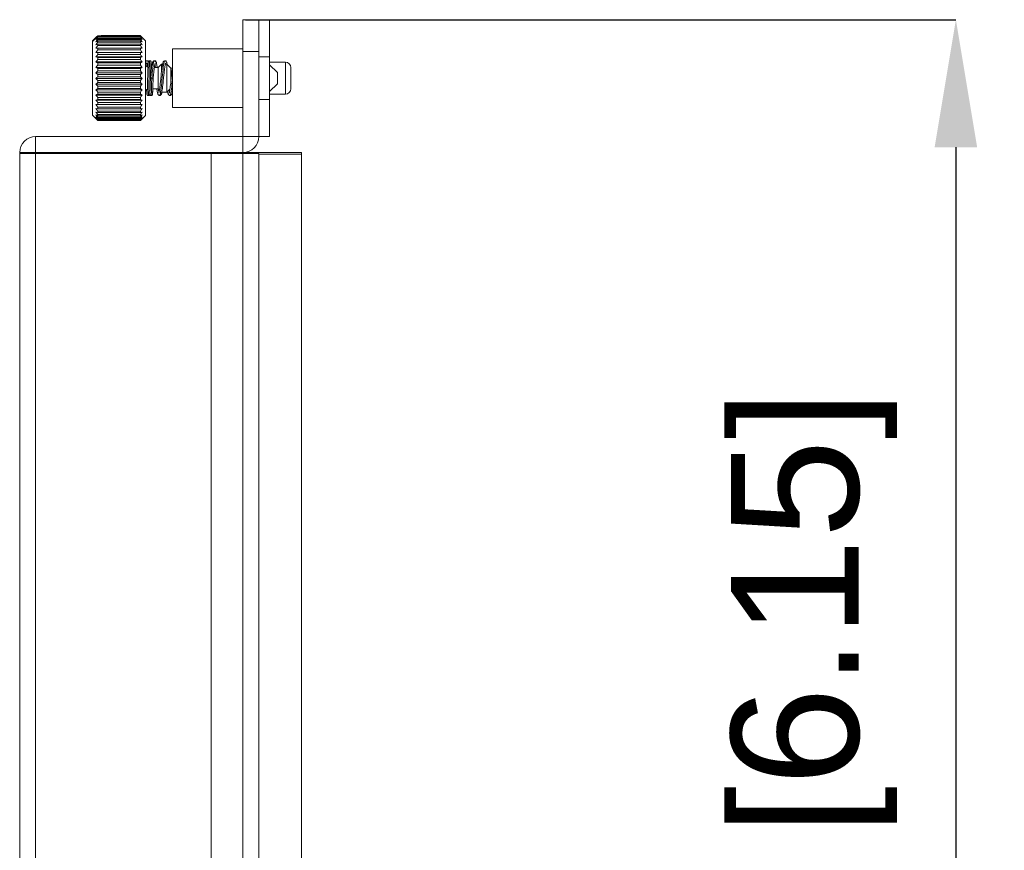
# Model space of a CAD drawing. Header units: millimetres. Extents: x 3925 to 5043, y -86 to 778.
# Tile 281 of 439: x 4652 to 4675, y 423 to 442. Entities that reach past the tile are written whole.
import ezdxf

# ---------------------------------------------------------------- set-up
doc = ezdxf.new("R2010")
doc.units = ezdxf.units.MM
doc.header["$LTSCALE"] = 46.255
doc.header["$PDMODE"] = 3
doc.header["$PDSIZE"] = 1
doc.layers.get('0').update_dxf_attribs({"linetype": 'CONTINUOUS'})
doc.layers.get('Defpoints').update_dxf_attribs({"linetype": 'CONTINUOUS'})
for name, color, linetype in [('H30K-FOG-FILDXF_CONTINUOUS_LINE', 7, 'CONTINUOUS'), ('H30K-SPONGE-DXF_CONTINUOUS_LINE', 7, 'CONTINUOUS'), ('PIN-D3_L3-T1DXF_CONTINUOUS_LINE', 7, 'CONTINUOUS'), ('SW3DPS-52-39DXF_CONTINUOUS_LINE', 7, 'CONTINUOUS')]:
    doc.layers.add(name, color=color, linetype=linetype)
doc.styles.add('SLDTEXTSTYLE0', font='arialbd.ttf', dxfattribs={"height": 5.5})
doc.styles.add('SLDTEXTSTYLE2', font='arial.ttf')
doc.dimstyles.new('SLDDIMSTYLE1', dxfattribs={"dimtxt": 5.650301, "dimasz": 4.572, "dimexe": 0, "dimexo": 0.0625, "dimgap": 1.412575, "dimtad": 0, "dimtih": 1, "dimtoh": 1, "dimlfac": 3.5, "dimrnd": 1e-09, "dimzin": 4, "dimdsep": 46, "dimtxsty": 'SLDTEXTSTYLE0', "dimsah": 1, "dimcen": 0.09, "dimadec": 0, "dimazin": 1, "dimtol": 1, "dimtp": 0.8, "dimtm": 0.8, "dimtfac": 1, "dimtdec": 1, "dimtofl": 0, "dimtmove": 0, "dimatfit": 3, "dimfxl": 1, "dimfrac": 2, "dimtolj": 1, "dimarcsym": 0})

# ---------------------------------------------------------------- blocks, each defined once
blk = doc.blocks.new('*D47')
at = {"color": 0, "linetype": 'Continuous', "lineweight": -2}
for p, q in [((4657.443, 442.381), (4674.145, 442.381)), ((4674.145, 439.381), (4674.145, 406.306)), ((4657.443, 403.306), (4674.145, 403.306))]:
    blk.add_line(p, q, dxfattribs=at)
at = {"color": 0, "linetype": 'Continuous'}
for points in [[(4673.645, 439.381), (4674.645, 439.381), (4674.145, 442.381)], [(4673.645, 406.306), (4674.645, 406.306), (4674.145, 403.306)]]:
    blk.add_solid(points, dxfattribs=at)
at = {"layer": 'Defpoints', "color": 0, "linetype": 'Continuous'}
for p in [(4657.38, 442.381), (4657.38, 403.306), (4674.145, 403.306)]:
    blk.add_point(p, dxfattribs=at)
at = {"color": 0, "linetype": 'Continuous', "lineweight": 0, "insert": (4670.81, 421.443), "char_height": 3, "attachment_point": 5, "rotation": 90, "style": 'SLDTEXTSTYLE2'}
blk.add_mtext('\\A1;156.30 [6.15]', dxfattribs=at)

msp = doc.modelspace()

# ---------------------------------------------------------------- linework, layer by layer
at = {"layer": 'H30K-FOG-FILDXF_CONTINUOUS_LINE', "color": 7, "linetype": 'Continuous', "lineweight": 0}
for p, q in [((4657.3801, 439.2561), (4657.3801, 442.3811)), ((4657.3801, 442.3811), (4657.7551, 442.3811)), ((4657.7551, 442.3811), (4657.7551, 439.6311)), ((4657.3801, 441.6311), (4657.7551, 441.6311)), ((4652.5051, 439.6311), (4652.5051, 439.2561)), ((4652.5051, 439.6311), (4657.7551, 439.6311)), ((4652.1301, 406.4311), (4652.1301, 439.2561)), ((4652.1301, 439.2561), (4652.5051, 439.2561)), ((4656.6301, 439.2311), (4652.1301, 439.2311)), ((4652.5051, 439.2311), (4652.5051, 439.2561)), ((4652.5051, 439.2561), (4657.3801, 439.2561)), ((4652.5051, 439.2311), (4652.5051, 406.4561)), ((4656.6301, 439.2311), (4656.6301, 406.4561)), ((4657.7547, 439.2311), (4656.6301, 439.2311)), ((4657.3801, 439.2311), (4657.3801, 406.4561)), ((4657.7551, 439.2311), (4657.7551, 406.4561))]:
    msp.add_line(p, q, dxfattribs=at)
for centre, start, end in [((4652.5051, 439.2561), 90, 180), ((4657.3801, 439.6311), 270, 0)]:
    msp.add_arc(centre, 0.375, start, end, dxfattribs=at)
at = {"layer": 'H30K-SPONGE-DXF_CONTINUOUS_LINE', "color": 7, "linetype": 'Continuous', "lineweight": 0}
for p, q in [((4658.0051, 442.3811), (4657.7551, 442.3811)), ((4658.0051, 442.3811), (4658.0051, 439.6311)), ((4657.7551, 440.5061), (4657.7551, 441.7765)), ((4657.7551, 440.5061), (4657.7551, 441.709)), ((4658.0051, 441.5061), (4657.7551, 441.5061)), ((4658.0051, 440.5061), (4657.7551, 440.5061)), ((4658.0051, 439.6311), (4657.7551, 439.6311)), ((4657.3801, 439.2561), (4658.7551, 439.2561)), ((4657.7547, 439.2186), (4658.7551, 439.2186)), ((4658.7551, 439.2561), (4658.7551, 439.2186)), ((4658.7551, 406.4686), (4658.7551, 439.2186))]:
    msp.add_line(p, q, dxfattribs=at)
at = {"layer": 'PIN-D3_L3-T1DXF_CONTINUOUS_LINE', "color": 7, "linetype": 'Continuous', "lineweight": 0}
for p, q in [((4658.3801, 441.3811), (4658.0051, 441.3811)), ((4658.3801, 440.6311), (4658.3801, 441.3811)), ((4658.5051, 440.7561), (4658.5051, 441.2561)), ((4658.3801, 440.6311), (4658.0051, 440.6311))]:
    msp.add_line(p, q, dxfattribs=at)
for centre, start, end in [((4658.3801, 441.2561), 0, 90), ((4658.3801, 440.7561), 270, 0)]:
    msp.add_arc(centre, 0.125, start, end, dxfattribs=at)
at = {"layer": 'SW3DPS-52-39DXF_CONTINUOUS_LINE', "color": 7, "linetype": 'Continuous', "lineweight": 0}
for p, q in [((4653.8421, 441.8705), (4653.9671, 441.9967)), ((4653.9671, 442.0049), (4653.9478, 441.9864)), ((4654.0484, 442.0049), (4653.9671, 442.0049)), ((4654.0484, 441.9967), (4653.9671, 441.9967)), ((4654.0484, 441.9967), (4654.0484, 442.0061)), ((4654.9671, 442.0061), (4654.0484, 442.0061)), ((4654.9671, 442.0022), (4654.0484, 442.0022)), ((4654.969, 442.0042), (4654.9671, 442.0061)), ((4654.9761, 441.9971), (4654.9671, 442.0061)), ((4654.9671, 442.0022), (4654.9671, 441.9961)), ((4653.9478, 441.9864), (4653.8421, 441.8802)), ((4653.9478, 441.9799), (4653.8421, 441.8731)), ((4653.8421, 441.8731), (4653.8421, 441.8802)), ((4653.8421, 440.1392), (4653.8421, 441.8731)), ((4653.9229, 441.7931), (4653.9671, 441.8041)), ((4653.9667, 441.9963), (4653.9478, 441.9799)), ((4653.9553, 441.9864), (4653.9478, 441.9864)), ((4653.9504, 441.9799), (4653.9478, 441.9799)), ((4654.9671, 441.9961), (4653.9671, 441.9961)), ((4653.9671, 441.9803), (4653.9671, 441.9669)), ((4654.9671, 441.9803), (4653.9671, 441.9803)), ((4654.9671, 441.9669), (4653.9671, 441.9669)), ((4653.9671, 441.9393), (4653.9671, 441.919)), ((4654.9671, 441.9393), (4653.9671, 441.9393)), ((4654.9671, 441.919), (4653.9671, 441.919)), ((4653.9671, 441.8802), (4653.9671, 441.8532)), ((4654.9671, 441.8802), (4653.9671, 441.8802)), ((4654.9671, 441.8532), (4653.9671, 441.8532)), ((4653.9671, 441.8041), (4653.9671, 441.771)), ((4654.9671, 441.8041), (4653.9671, 441.8041)), ((4654.9671, 441.771), (4653.9671, 441.771)), ((4654.9671, 441.9803), (4654.9671, 441.9669)), ((4654.9671, 441.9393), (4654.9671, 441.919)), ((4654.9671, 441.8802), (4654.9671, 441.8532)), ((4654.9671, 441.8041), (4654.9671, 441.771)), ((4654.9671, 441.8041), (4655.0113, 441.7931)), ((4655.0921, 441.8811), (4655.0117, 441.9614)), ((4655.0921, 441.8811), (4655.0921, 440.1311)), ((4653.9229, 441.7099), (4653.9671, 441.7125)), ((4653.9229, 441.6131), (4655.0113, 441.6131)), ((4653.9229, 441.6131), (4653.9671, 441.6071)), ((4653.9671, 441.7125), (4653.9671, 441.674)), ((4654.9671, 441.7125), (4653.9671, 441.7125)), ((4654.9671, 441.674), (4653.9671, 441.674)), ((4653.9671, 441.6071), (4653.9671, 441.5639)), ((4654.9671, 441.6071), (4653.9671, 441.6071)), ((4654.9671, 441.5639), (4653.9671, 441.5639)), ((4654.9671, 441.7125), (4654.9671, 441.674)), ((4654.9671, 441.7125), (4655.0113, 441.7099)), ((4654.9671, 441.6071), (4655.0113, 441.6131)), ((4654.9671, 441.6071), (4654.9671, 441.5639)), ((4655.7231, 440.3186), (4655.7231, 441.6936)), ((4657.3801, 441.6936), (4655.7231, 441.6936)), ((4653.9229, 441.5044), (4653.9671, 441.49)), ((4653.9229, 441.5044), (4655.0113, 441.5044)), ((4653.9229, 441.386), (4655.0113, 441.386)), ((4653.9671, 441.49), (4653.9671, 441.4429)), ((4654.9671, 441.49), (4653.9671, 441.49)), ((4654.9671, 441.4429), (4653.9671, 441.4429)), ((4653.9671, 441.3635), (4653.9671, 441.3135)), ((4654.9671, 441.3635), (4653.9671, 441.3635)), ((4654.9671, 441.3135), (4653.9671, 441.3135)), ((4654.9671, 441.49), (4655.0113, 441.5044)), ((4654.9671, 441.49), (4654.9671, 441.4429)), ((4654.9671, 441.3635), (4654.9671, 441.3135)), ((4655.0924, 441.3796), (4655.0949, 441.3709)), ((4655.0924, 441.3795), (4655.0924, 441.3777)), ((4655.0924, 441.3777), (4655.0949, 441.3692)), ((4655.0966, 441.3477), (4655.0973, 441.3364)), ((4655.0966, 441.3475), (4655.0973, 441.3362)), ((4655.0973, 441.3364), (4655.098, 441.323)), ((4655.0973, 441.3362), (4655.098, 441.3227)), ((4655.1328, 441.4144), (4655.1238, 441.4157)), ((4655.1238, 441.3522), (4655.1333, 441.3536)), ((4655.1409, 441.4107), (4655.1328, 441.4144)), ((4655.1885, 441.4156), (4655.1885, 441.4157)), ((4655.2115, 441.275), (4655.2127, 441.3058)), ((4655.2127, 441.3058), (4655.2135, 441.3228)), ((4655.2135, 441.3228), (4655.2143, 441.337)), ((4655.2252, 441.3242), (4655.2243, 441.3407)), ((4655.2254, 441.3364), (4655.2247, 441.3497)), ((4655.2261, 441.3049), (4655.2252, 441.3242)), ((4655.2262, 441.3208), (4655.2254, 441.3364)), ((4655.2274, 441.2705), (4655.2261, 441.3049)), ((4655.2271, 441.3025), (4655.2262, 441.3208)), ((4655.2284, 441.2696), (4655.2271, 441.3025)), ((4655.3003, 441.4157), (4655.2985, 441.4154)), ((4655.2994, 441.4153), (4655.3003, 441.4157)), ((4655.3869, 441.2561), (4655.4671, 441.3363)), ((4655.4671, 441.1789), (4655.4671, 441.3363)), ((4655.4671, 441.3363), (4655.4895, 441.3363)), ((4655.5129, 441.3097), (4655.5191, 441.3494)), ((4655.545, 441.4157), (4655.5431, 441.4154)), ((4655.5437, 441.4154), (4655.5438, 441.4155)), ((4655.5438, 441.4155), (4655.545, 441.4157)), ((4655.5541, 441.3363), (4655.5937, 441.3363)), ((4655.5935, 441.3363), (4655.5929, 441.3394)), ((4655.5937, 441.3363), (4655.5937, 440.6759)), ((4655.6858, 441.2443), (4655.5937, 441.3363)), ((4658.1909, 441.1363), (4658.0051, 441.3221)), ((4653.9229, 441.2603), (4655.0113, 441.2603)), ((4653.9229, 441.1296), (4655.0113, 441.1296)), ((4653.9671, 441.2301), (4653.9671, 441.1781)), ((4654.9671, 441.2301), (4653.9671, 441.2301)), ((4654.9671, 441.1781), (4653.9671, 441.1781)), ((4653.9671, 441.0923), (4653.9671, 441.0393)), ((4654.9671, 441.0923), (4653.9671, 441.0923)), ((4654.9671, 441.2301), (4654.9671, 441.1781)), ((4654.9671, 441.0923), (4654.9671, 441.0393)), ((4655.1457, 441.2096), (4655.1348, 440.8233)), ((4655.1477, 441.2681), (4655.1457, 441.2096)), ((4655.1979, 440.8108), (4655.2062, 441.1069)), ((4655.2062, 441.1069), (4655.2082, 441.1778)), ((4655.2082, 441.1778), (4655.2101, 441.2378)), ((4655.2101, 441.2378), (4655.2115, 441.275)), ((4655.2108, 441.2561), (4655.232, 441.2561)), ((4655.228, 441.2561), (4655.2274, 441.2705)), ((4655.2289, 441.2561), (4655.2284, 441.2696)), ((4655.2957, 441.2561), (4655.3869, 441.2561)), ((4655.2968, 441.2639), (4655.2979, 441.2561)), ((4655.3869, 440.7561), (4655.3869, 441.2561)), ((4655.6858, 440.9341), (4655.6858, 441.2443)), ((4655.6858, 441.2443), (4655.7197, 441.2443)), ((4655.7231, 441.269), (4655.7197, 441.2443)), ((4658.1909, 441.1363), (4658.1909, 440.876)), ((4653.9229, 440.9965), (4655.0113, 440.9965)), ((4653.9229, 440.8635), (4655.0113, 440.8635)), ((4654.9671, 441.0393), (4653.9671, 441.0393)), ((4653.9671, 440.9528), (4653.9671, 440.8999)), ((4654.9671, 440.9528), (4653.9671, 440.9528)), ((4654.9671, 440.8999), (4653.9671, 440.8999)), ((4654.9671, 440.9528), (4654.9671, 440.8999)), ((4655.2, 440.8742), (4655.1981, 440.8109)), ((4655.2035, 441.0023), (4655.2, 440.8742)), ((4655.2535, 441.002), (4655.2353, 441.002)), ((4655.2614, 440.8043), (4655.267, 441.0023)), ((4658.1909, 440.876), (4658.0051, 440.6901)), ((4653.9229, 440.7334), (4655.0113, 440.7334)), ((4653.9229, 440.6086), (4655.0113, 440.6086)), ((4653.9671, 440.8143), (4653.9671, 440.7625)), ((4654.9671, 440.8143), (4653.9671, 440.8143)), ((4654.9671, 440.7625), (4653.9671, 440.7625)), ((4653.9671, 440.6796), (4653.9671, 440.6299)), ((4654.9671, 440.6796), (4653.9671, 440.6796)), ((4654.9671, 440.6299), (4653.9671, 440.6299)), ((4654.9671, 440.8143), (4654.9671, 440.7625)), ((4654.9671, 440.6796), (4654.9671, 440.6299)), ((4655.1176, 440.7012), (4655.1185, 440.6832)), ((4655.1176, 440.701), (4655.1185, 440.6829)), ((4655.1185, 440.6832), (4655.1193, 440.6678)), ((4655.1185, 440.6829), (4655.1193, 440.6676)), ((4655.1297, 440.6877), (4655.1291, 440.6752)), ((4655.1304, 440.7019), (4655.1297, 440.6877)), ((4655.1333, 440.7763), (4655.1318, 440.7357)), ((4655.1348, 440.8233), (4655.1333, 440.7763)), ((4655.165, 440.7562), (4655.1668, 440.817)), ((4655.1905, 440.6429), (4655.191, 440.6498)), ((4655.1914, 440.6542), (4655.191, 440.6498)), ((4655.1911, 440.6506), (4655.191, 440.6498)), ((4655.1916, 440.6573), (4655.1923, 440.6674)), ((4655.1929, 440.6782), (4655.1923, 440.6674)), ((4655.1936, 440.6906), (4655.1929, 440.6782)), ((4655.1931, 440.684), (4655.1939, 440.7009)), ((4655.1942, 440.7047), (4655.1936, 440.6906)), ((4655.1939, 440.7009), (4655.1948, 440.7205)), ((4655.1952, 440.7288), (4655.1942, 440.7047)), ((4655.1948, 440.7205), (4655.1961, 440.755)), ((4655.1967, 440.7667), (4655.1952, 440.7288)), ((4655.1961, 440.755), (4655.1979, 440.8108)), ((4655.1981, 440.8109), (4655.1967, 440.7667)), ((4655.258, 440.709), (4655.2594, 440.7447)), ((4655.2583, 440.6966), (4655.2595, 440.7254)), ((4655.2594, 440.7447), (4655.2614, 440.8043)), ((4655.2595, 440.7254), (4655.2607, 440.7561)), ((4655.2598, 440.7561), (4655.3869, 440.7561)), ((4655.3869, 440.7561), (4655.416, 440.727)), ((4655.4389, 440.6478), (4655.445, 440.6834)), ((4655.4679, 440.6606), (4655.4721, 440.6804)), ((4655.4705, 440.6567), (4655.4745, 440.6753)), ((4655.4711, 440.6759), (4655.5937, 440.6759)), ((4655.6635, 440.7457), (4655.5937, 440.6759)), ((4653.9671, 440.5046), (4653.9229, 440.4915)), ((4653.9229, 440.4915), (4655.0113, 440.4915)), ((4653.9671, 440.3891), (4653.9229, 440.3844)), ((4653.9229, 440.3844), (4655.0113, 440.3844)), ((4653.9671, 440.5512), (4653.9671, 440.5046)), ((4654.9671, 440.5512), (4653.9671, 440.5512)), ((4654.9671, 440.5046), (4653.9671, 440.5046)), ((4653.9671, 440.4317), (4653.9671, 440.3891)), ((4654.9671, 440.4317), (4653.9671, 440.4317)), ((4654.9671, 440.3891), (4653.9671, 440.3891)), ((4654.9671, 440.5512), (4654.9671, 440.5046)), ((4655.0113, 440.4915), (4654.9671, 440.5046)), ((4654.9671, 440.4317), (4654.9671, 440.3891)), ((4655.0113, 440.3844), (4654.9671, 440.3891)), ((4655.1558, 440.5967), (4655.1567, 440.5965)), ((4655.1567, 440.5965), (4655.1568, 440.5967)), ((4655.2199, 440.5966), (4655.2204, 440.5965)), ((4655.2204, 440.5965), (4655.2204, 440.5967)), ((4655.4208, 440.5968), (4655.4227, 440.5966)), ((4655.4227, 440.5966), (4655.4242, 440.5973)), ((4655.6655, 440.5968), (4655.6673, 440.5965)), ((4655.6673, 440.5965), (4655.6681, 440.5972)), ((4653.9671, 440.2856), (4653.9229, 440.2894)), ((4653.9671, 440.1961), (4653.9229, 440.2084)), ((4653.9671, 440.3234), (4653.9671, 440.2856)), ((4654.9671, 440.3234), (4653.9671, 440.3234)), ((4654.9671, 440.2856), (4653.9671, 440.2856)), ((4653.9671, 440.2283), (4653.9671, 440.1961)), ((4654.9671, 440.2283), (4653.9671, 440.2283)), ((4654.9671, 440.1961), (4653.9671, 440.1961)), ((4653.9671, 440.1484), (4653.9671, 440.1224)), ((4654.9671, 440.1484), (4653.9671, 440.1484)), ((4654.9671, 440.3234), (4654.9671, 440.2856)), ((4655.0113, 440.2894), (4654.9671, 440.2856)), ((4654.9671, 440.2283), (4654.9671, 440.1961)), ((4655.0113, 440.2084), (4654.9671, 440.1961)), ((4654.9671, 440.1484), (4654.9671, 440.1224)), ((4657.3801, 440.3186), (4655.7231, 440.3186)), ((4653.8421, 440.1321), (4653.8421, 440.1417)), ((4653.9671, 440.013), (4653.8421, 440.1392)), ((4653.9565, 440.0171), (4653.8421, 440.1321)), ((4653.9229, 440.053), (4653.9445, 440.0301)), ((4653.9445, 440.0333), (4653.9229, 440.053)), ((4653.9659, 440.0142), (4653.9445, 440.0333)), ((4653.9445, 440.0301), (4653.9671, 440.0066)), ((4654.9671, 440.1224), (4653.9671, 440.1224)), ((4653.9671, 440.0852), (4653.9671, 440.0658)), ((4654.9671, 440.0852), (4653.9671, 440.0852)), ((4654.9671, 440.0658), (4653.9671, 440.0658)), ((4653.9671, 440.0399), (4653.9671, 440.0276)), ((4654.9671, 440.0399), (4653.9671, 440.0399)), ((4654.9671, 440.0276), (4653.9671, 440.0276)), ((4654.9671, 440.0135), (4653.9671, 440.0135)), ((4654.0484, 440.013), (4653.9671, 440.013)), ((4654.0484, 440.0066), (4653.9671, 440.0066)), ((4654.0484, 440.0063), (4654.0484, 440.013)), ((4654.9671, 440.0084), (4654.0484, 440.0084)), ((4654.9671, 440.0063), (4654.0484, 440.0063)), ((4654.9671, 440.0852), (4654.9671, 440.0658)), ((4654.9671, 440.0399), (4654.9671, 440.0276)), ((4654.9896, 440.0298), (4654.9671, 440.0084)), ((4654.9671, 440.0135), (4654.9671, 440.0084)), ((4654.9671, 440.0063), (4654.9701, 440.0093)), ((4654.9701, 440.0093), (4654.9854, 440.0244)), ((4654.9854, 440.0244), (4655.0113, 440.0506)), ((4655.0113, 440.0506), (4654.9896, 440.0298)), ((4655.0921, 440.1311), (4655.0114, 440.0505))]:
    msp.add_line(p, q, dxfattribs=at)
for points in [[(4654.9671, 442.0022), (4654.9896, 441.9814), (4655.0113, 441.961)], [(4655.0113, 441.961), (4654.994, 441.9789), (4654.9761, 441.9971)], [(4653.9671, 441.9961), (4653.9445, 441.9706), (4653.9229, 441.9457)], [(4653.9229, 441.9457), (4653.9445, 441.9628), (4653.9671, 441.9803)], [(4653.9671, 441.9669), (4653.9445, 441.9392), (4653.9229, 441.9121)], [(4653.9229, 441.9121), (4653.9445, 441.9256), (4653.9671, 441.9393)], [(4653.9671, 441.919), (4653.9445, 441.8896), (4653.9229, 441.8609)], [(4653.9229, 441.8609), (4653.9445, 441.8705), (4653.9671, 441.8802)], [(4653.9671, 441.8532), (4653.9445, 441.8228), (4653.9229, 441.7931)], [(4653.9671, 441.771), (4653.9445, 441.7401), (4653.9229, 441.7099)], [(4655.0113, 441.9457), (4654.9896, 441.9706), (4654.9671, 441.9961)], [(4654.9671, 441.9803), (4654.9896, 441.9628), (4655.0113, 441.9457)], [(4655.0113, 441.9121), (4654.9896, 441.9392), (4654.9671, 441.9669)], [(4654.9671, 441.9393), (4654.9896, 441.9256), (4655.0113, 441.9121)], [(4655.0113, 441.8609), (4654.9896, 441.8896), (4654.9671, 441.919)], [(4654.9671, 441.8802), (4654.9896, 441.8705), (4655.0113, 441.8609)], [(4655.0113, 441.7931), (4654.9896, 441.8228), (4654.9671, 441.8532)], [(4655.0113, 441.7099), (4654.9896, 441.7401), (4654.9671, 441.771)], [(4653.9671, 441.674), (4653.9445, 441.6432), (4653.9229, 441.6131)], [(4653.9671, 441.5639), (4653.9445, 441.5338), (4653.9229, 441.5044)], [(4655.0113, 441.6131), (4654.9896, 441.6432), (4654.9671, 441.674)], [(4655.0113, 441.5044), (4654.9896, 441.5338), (4654.9671, 441.5639)], [(4653.9671, 441.4429), (4653.9445, 441.4142), (4653.9229, 441.386)], [(4653.9229, 441.386), (4653.9445, 441.3749), (4653.9671, 441.3635)], [(4653.9671, 441.3135), (4653.9445, 441.2866), (4653.9229, 441.2603)], [(4655.0113, 441.386), (4654.9896, 441.4142), (4654.9671, 441.4429)], [(4654.9671, 441.3635), (4654.9896, 441.3749), (4655.0113, 441.386)], [(4655.0113, 441.2603), (4654.9896, 441.2866), (4654.9671, 441.3135)], [(4655.1128, 441.4137), (4655.1066, 441.4106), (4655.0999, 441.4048), (4655.095, 441.3972), (4655.0924, 441.3886), (4655.0924, 441.3796)], [(4655.0945, 441.3722), (4655.0946, 441.3715), (4655.0948, 441.3695), (4655.0951, 441.3671), (4655.0954, 441.3642), (4655.0956, 441.3608), (4655.096, 441.3569), (4655.0963, 441.3526), (4655.0966, 441.3477)], [(4655.0948, 441.3692), (4655.0951, 441.367), (4655.0954, 441.364), (4655.0956, 441.3607), (4655.096, 441.3568), (4655.0963, 441.3524), (4655.0966, 441.3475)], [(4655.0949, 441.3709), (4655.0997, 441.3633), (4655.1065, 441.3573), (4655.1148, 441.3535), (4655.1238, 441.3522)], [(4655.098, 441.323), (4655.0987, 441.3075), (4655.099, 441.3012)], [(4655.098, 441.3227), (4655.0987, 441.3072), (4655.099, 441.3012)], [(4655.1238, 441.4157), (4655.1148, 441.4144), (4655.1128, 441.4137)], [(4655.1558, 441.3895), (4655.1551, 441.3919), (4655.1537, 441.3958), (4655.1512, 441.4006), (4655.1468, 441.4061), (4655.1399, 441.4115), (4655.1309, 441.4149), (4655.1239, 441.4157)], [(4655.1239, 441.3522), (4655.1255, 441.3482), (4655.1271, 441.335), (4655.1288, 441.3131), (4655.1305, 441.2829), (4655.1312, 441.2655)], [(4655.1562, 441.3912), (4655.156, 441.3919), (4655.1546, 441.3958), (4655.152, 441.4006), (4655.1476, 441.4062), (4655.1407, 441.4115), (4655.1318, 441.4149), (4655.1248, 441.4157)], [(4655.1333, 441.3536), (4655.141, 441.3572), (4655.1478, 441.3631), (4655.1527, 441.3706), (4655.1532, 441.3725)], [(4655.1553, 441.3874), (4655.1553, 441.3883), (4655.1528, 441.397), (4655.1479, 441.4046), (4655.1418, 441.41)], [(4655.1496, 441.3157), (4655.1492, 441.305), (4655.1477, 441.2681)], [(4655.1563, 441.3914), (4655.1554, 441.3883), (4655.1549, 441.3854), (4655.1544, 441.3824), (4655.1539, 441.3793), (4655.1535, 441.3758), (4655.1531, 441.3719), (4655.1527, 441.3674), (4655.1523, 441.3624), (4655.1519, 441.3566), (4655.1515, 441.3501), (4655.151, 441.3427), (4655.1506, 441.3346), (4655.1496, 441.3157)], [(4655.1876, 441.4157), (4655.1804, 441.4149), (4655.1715, 441.4114), (4655.1648, 441.4062), (4655.1604, 441.4007), (4655.1577, 441.3956), (4655.1563, 441.3915), (4655.1562, 441.3913)], [(4655.1876, 441.4157), (4655.1804, 441.4149), (4655.1715, 441.4114), (4655.1648, 441.4062), (4655.1604, 441.4007), (4655.1577, 441.3955), (4655.1563, 441.3914)], [(4655.1732, 441.0664), (4655.1764, 441.1885), (4655.178, 441.2438), (4655.1796, 441.2931), (4655.1811, 441.3353), (4655.1827, 441.3693), (4655.1843, 441.3944), (4655.1859, 441.41), (4655.1876, 441.4157)], [(4655.2243, 441.3407), (4655.2239, 441.348), (4655.2234, 441.3545), (4655.223, 441.3605), (4655.2226, 441.3658), (4655.2222, 441.3706), (4655.2218, 441.3748), (4655.2214, 441.3786), (4655.2209, 441.3819), (4655.2204, 441.3851), (4655.2198, 441.3882), (4655.2189, 441.3916), (4655.2174, 441.3957), (4655.2148, 441.4007), (4655.2104, 441.4062), (4655.2035, 441.4115), (4655.1946, 441.4149), (4655.1876, 441.4157)], [(4655.2247, 441.3497), (4655.2243, 441.3554), (4655.2239, 441.3607), (4655.2235, 441.3654), (4655.2232, 441.3697), (4655.2228, 441.3735), (4655.2224, 441.377), (4655.2221, 441.3801), (4655.2216, 441.383), (4655.2212, 441.3858), (4655.2206, 441.3886), (4655.2197, 441.3918), (4655.2183, 441.3957), (4655.2158, 441.4005), (4655.2114, 441.4061), (4655.2045, 441.4114), (4655.1955, 441.4149), (4655.1885, 441.4157)], [(4655.2968, 441.4157), (4655.2872, 441.4144), (4655.2763, 441.4092), (4655.2678, 441.4014), (4655.2618, 441.3925), (4655.2573, 441.3828), (4655.2533, 441.3712), (4655.2494, 441.357), (4655.2455, 441.3399), (4655.2416, 441.3192), (4655.2375, 441.2946), (4655.2333, 441.2657), (4655.2288, 441.2321), (4655.2241, 441.1939), (4655.2192, 441.1511), (4655.2141, 441.104), (4655.2035, 441.0023)], [(4655.2143, 441.337), (4655.215, 441.3486), (4655.2153, 441.3535), (4655.2156, 441.3579), (4655.216, 441.3617), (4655.2163, 441.3651), (4655.2165, 441.368), (4655.2168, 441.3703), (4655.217, 441.3722), (4655.2172, 441.3735), (4655.2172, 441.3736)], [(4655.2968, 441.4157), (4655.2872, 441.4144), (4655.2763, 441.4093), (4655.2678, 441.4015), (4655.2618, 441.3926), (4655.2573, 441.3829), (4655.2533, 441.3714), (4655.2494, 441.3572), (4655.2455, 441.3401), (4655.2416, 441.3195), (4655.2375, 441.2949), (4655.2333, 441.266), (4655.2319, 441.2561)], [(4655.2353, 441.002), (4655.2414, 441.0662), (4655.2476, 441.1293), (4655.2537, 441.1893), (4655.2599, 441.2447), (4655.266, 441.2941), (4655.2722, 441.3364)], [(4655.267, 441.0023), (4655.2765, 441.0938), (4655.281, 441.1353), (4655.2853, 441.1729), (4655.2893, 441.2066), (4655.293, 441.2365), (4655.2966, 441.2629), (4655.3001, 441.2859), (4655.3034, 441.3057), (4655.3065, 441.3226), (4655.3095, 441.3366), (4655.3123, 441.3478), (4655.3146, 441.3557), (4655.3164, 441.3604), (4655.3167, 441.361)], [(4655.2722, 441.3364), (4655.2784, 441.3705), (4655.2845, 441.3954), (4655.2907, 441.4106), (4655.2968, 441.4157)], [(4655.3617, 441.2561), (4655.3606, 441.2641), (4655.3564, 441.2928), (4655.3524, 441.3175), (4655.3484, 441.3384), (4655.3446, 441.3556), (4655.3409, 441.3697), (4655.3369, 441.3814), (4655.3324, 441.3915), (4655.3264, 441.4008), (4655.3181, 441.4087), (4655.3073, 441.4141), (4655.2968, 441.4157)], [(4655.3652, 441.2561), (4655.3624, 441.2764), (4655.3584, 441.3024), (4655.3545, 441.3248), (4655.3508, 441.3439), (4655.3471, 441.3597), (4655.3434, 441.3726), (4655.3396, 441.3834), (4655.3351, 441.3929), (4655.3291, 441.4017), (4655.3204, 441.4095), (4655.3094, 441.4145), (4655.3003, 441.4157)], [(4655.309, 441.3343), (4655.3126, 441.3243), (4655.3191, 441.2974), (4655.3255, 441.2625), (4655.3265, 441.2561)], [(4655.4931, 441.3529), (4655.489, 441.3338), (4655.4848, 441.3106), (4655.4804, 441.2829), (4655.4758, 441.2501), (4655.4708, 441.2103), (4655.4654, 441.1644), (4655.4599, 441.1145), (4655.4545, 441.0635)], [(4655.4758, 440.9585), (4655.4881, 441.0877), (4655.4943, 441.1499), (4655.5005, 441.2086), (4655.5067, 441.2623), (4655.5129, 441.3097)], [(4655.5415, 441.4157), (4655.5318, 441.4143), (4655.5207, 441.4091), (4655.5121, 441.4011), (4655.5062, 441.3921), (4655.5015, 441.3817), (4655.4972, 441.3687), (4655.4931, 441.3532), (4655.4895, 441.3363)], [(4655.5415, 441.4157), (4655.5318, 441.4143), (4655.5207, 441.4091), (4655.5121, 441.401), (4655.5062, 441.392), (4655.5015, 441.3815), (4655.4972, 441.3686), (4655.4931, 441.3529)], [(4655.5053, 440.9404), (4655.5199, 441.0818), (4655.5245, 441.1244), (4655.5288, 441.1631), (4655.5329, 441.1978), (4655.5367, 441.2286), (4655.5404, 441.2559), (4655.5438, 441.2798), (4655.5472, 441.3006), (4655.5504, 441.3185), (4655.5534, 441.3335)], [(4655.5191, 441.3494), (4655.5252, 441.3804), (4655.5314, 441.402), (4655.5376, 441.4136), (4655.5415, 441.4157)], [(4655.5929, 441.3394), (4655.5891, 441.3566), (4655.5854, 441.3702), (4655.5816, 441.3813), (4655.5773, 441.3911), (4655.5715, 441.4002), (4655.5632, 441.4085), (4655.5522, 441.414), (4655.5415, 441.4157)], [(4655.5977, 441.3323), (4655.5955, 441.3434), (4655.5918, 441.3595), (4655.5882, 441.3725), (4655.5843, 441.3833), (4655.5799, 441.3927), (4655.5739, 441.4016), (4655.5652, 441.4095), (4655.5542, 441.4145), (4655.545, 441.4157)], [(4655.5534, 441.3335), (4655.5563, 441.3454), (4655.5588, 441.3541), (4655.5608, 441.3597), (4655.561, 441.3602)], [(4653.9229, 441.2603), (4653.9445, 441.2453), (4653.9671, 441.2301)], [(4653.9671, 441.1781), (4653.9445, 441.1535), (4653.9229, 441.1296)], [(4653.9229, 441.1296), (4653.9445, 441.1111), (4653.9671, 441.0923)], [(4654.9671, 441.2301), (4654.9896, 441.2453), (4655.0113, 441.2603)], [(4655.0113, 441.1296), (4654.9896, 441.1535), (4654.9671, 441.1781)], [(4654.9671, 441.0923), (4654.9896, 441.1111), (4655.0113, 441.1296)], [(4655.7006, 441.0771), (4655.6857, 440.9334), (4655.6809, 440.8885), (4655.6763, 440.8468), (4655.6718, 440.809), (4655.6676, 440.7753), (4655.6635, 440.7458)], [(4655.7231, 441.2686), (4655.7195, 441.2427), (4655.7151, 441.2071), (4655.7104, 441.1671), (4655.7056, 441.1235), (4655.7006, 441.0771)], [(4653.9671, 441.0393), (4653.9445, 441.0176), (4653.9229, 440.9965)], [(4653.9229, 440.9965), (4653.9445, 440.9749), (4653.9671, 440.9528)], [(4653.9671, 440.8999), (4653.9445, 440.8815), (4653.9229, 440.8635)], [(4653.9229, 440.8635), (4653.9445, 440.8392), (4653.9671, 440.8143)], [(4655.0113, 440.9965), (4654.9896, 441.0176), (4654.9671, 441.0393)], [(4654.9671, 440.9528), (4654.9896, 440.9749), (4655.0113, 440.9965)], [(4655.0113, 440.8635), (4654.9896, 440.8815), (4654.9671, 440.8999)], [(4654.9671, 440.8143), (4654.9896, 440.8392), (4655.0113, 440.8635)], [(4655.1668, 440.817), (4655.1684, 440.8762), (4655.1732, 441.0664)], [(4655.2353, 441.002), (4655.2178, 441.002), (4655.2114, 441.0021), (4655.2066, 441.0022), (4655.2038, 441.0023), (4655.2035, 441.0023)], [(4655.2194, 440.5966), (4655.221, 440.6013), (4655.2226, 440.6159), (4655.2242, 440.64), (4655.2257, 440.6732), (4655.2273, 440.7146), (4655.2289, 440.7632), (4655.2305, 440.8175), (4655.2321, 440.8763), (4655.2353, 441.002)], [(4655.267, 441.0023), (4655.2668, 441.0023), (4655.2645, 441.0022), (4655.26, 441.0021), (4655.2535, 441.002)], [(4655.4545, 441.0635), (4655.4399, 440.9223), (4655.4354, 440.8806), (4655.431, 440.8415), (4655.4267, 440.8053), (4655.4225, 440.7725), (4655.4185, 440.7436)], [(4655.445, 440.6834), (4655.4511, 440.7269), (4655.4573, 440.7775), (4655.4634, 440.834), (4655.4696, 440.8948), (4655.4758, 440.9585)], [(4655.4721, 440.6804), (4655.4764, 440.7044), (4655.4808, 440.7329), (4655.4854, 440.7663), (4655.4902, 440.8046), (4655.4952, 440.8471), (4655.5002, 440.8928), (4655.5053, 440.9404)], [(4655.6799, 440.6308), (4655.6861, 440.6614), (4655.6923, 440.701), (4655.6985, 440.7483), (4655.7047, 440.8021), (4655.7109, 440.8609), (4655.7171, 440.9231), (4655.7231, 440.9855)], [(4653.9671, 440.7625), (4653.9445, 440.7478), (4653.9229, 440.7334)], [(4653.9229, 440.7334), (4653.9445, 440.7068), (4653.9671, 440.6796)], [(4653.9671, 440.6299), (4653.9445, 440.6191), (4653.9229, 440.6086)], [(4653.9229, 440.6086), (4653.9445, 440.5802), (4653.9671, 440.5512)], [(4655.0113, 440.7334), (4654.9896, 440.7478), (4654.9671, 440.7625)], [(4654.9671, 440.6796), (4654.9896, 440.7068), (4655.0113, 440.7334)], [(4655.0113, 440.6086), (4654.9896, 440.6191), (4654.9671, 440.6299)], [(4654.9671, 440.5512), (4654.9896, 440.5802), (4655.0113, 440.6086)], [(4655.1162, 440.7358), (4655.1162, 440.7334), (4655.1176, 440.701)], [(4655.1162, 440.7358), (4655.1162, 440.7337), (4655.1176, 440.7012)], [(4655.1193, 440.6678), (4655.1197, 440.6611), (4655.1201, 440.6551), (4655.1205, 440.6496), (4655.1209, 440.6447), (4655.1213, 440.6403), (4655.1217, 440.6364), (4655.1221, 440.6329), (4655.1225, 440.6298), (4655.123, 440.6269), (4655.1236, 440.6241), (4655.1244, 440.6209), (4655.1258, 440.6169), (4655.1285, 440.6117), (4655.1328, 440.6062), (4655.1395, 440.601), (4655.1485, 440.5974), (4655.1558, 440.5966)], [(4655.1193, 440.6676), (4655.1197, 440.661), (4655.1201, 440.6549), (4655.1205, 440.6494), (4655.1209, 440.6445), (4655.1213, 440.6401), (4655.1217, 440.6363), (4655.1221, 440.6328), (4655.1225, 440.6297), (4655.123, 440.6269), (4655.1236, 440.624), (4655.1244, 440.6209), (4655.1258, 440.6169), (4655.1285, 440.6117), (4655.1328, 440.6062), (4655.1395, 440.601), (4655.1485, 440.5974), (4655.1558, 440.5966)], [(4655.1291, 440.6752), (4655.1284, 440.6644), (4655.1281, 440.6597), (4655.1278, 440.6554), (4655.1275, 440.6516), (4655.1272, 440.6482), (4655.1269, 440.6452), (4655.1267, 440.6427), (4655.1264, 440.6407), (4655.1262, 440.6392), (4655.1261, 440.6382), (4655.126, 440.6381)], [(4655.1318, 440.7357), (4655.1308, 440.7097), (4655.1304, 440.7019)], [(4655.1558, 440.5966), (4655.1573, 440.6011), (4655.1589, 440.6156), (4655.1605, 440.6396), (4655.162, 440.6728), (4655.1636, 440.714), (4655.165, 440.7562)], [(4655.1558, 440.5966), (4655.1628, 440.5973), (4655.1718, 440.6009), (4655.1787, 440.6062), (4655.1831, 440.6118), (4655.1856, 440.6166), (4655.187, 440.6205)], [(4655.1567, 440.5965), (4655.1637, 440.5973), (4655.1726, 440.6008), (4655.1795, 440.6061), (4655.1839, 440.6116), (4655.1864, 440.6164), (4655.1879, 440.6203), (4655.188, 440.621)], [(4655.187, 440.6205), (4655.1879, 440.6237), (4655.1884, 440.6265), (4655.1889, 440.6293), (4655.1893, 440.6322), (4655.1897, 440.6354), (4655.1901, 440.639), (4655.1905, 440.6429)], [(4655.1876, 440.6227), (4655.1881, 440.621), (4655.1895, 440.6169), (4655.1921, 440.6118), (4655.1965, 440.6062), (4655.2032, 440.601), (4655.2121, 440.5974), (4655.2194, 440.5966)], [(4655.188, 440.621), (4655.1881, 440.6209), (4655.1895, 440.6168), (4655.1921, 440.6117), (4655.1965, 440.6062), (4655.2032, 440.601), (4655.2121, 440.5974), (4655.2194, 440.5966)], [(4655.192, 440.6626), (4655.1917, 440.6582), (4655.1912, 440.652)], [(4655.1919, 440.6631), (4655.1923, 440.6695), (4655.1931, 440.684)], [(4655.2194, 440.5966), (4655.2265, 440.5973), (4655.2354, 440.6008), (4655.2424, 440.6062), (4655.2467, 440.6117), (4655.2493, 440.6166), (4655.2507, 440.6205), (4655.2515, 440.6236), (4655.2521, 440.6264), (4655.2526, 440.6292), (4655.253, 440.6322), (4655.2534, 440.6355), (4655.2538, 440.6391), (4655.2542, 440.6433), (4655.2546, 440.6479), (4655.255, 440.6532), (4655.2554, 440.659), (4655.2558, 440.6655), (4655.2566, 440.6806)], [(4655.2203, 440.5965), (4655.2272, 440.5973), (4655.2361, 440.6007), (4655.243, 440.6059), (4655.2474, 440.6114), (4655.25, 440.6162), (4655.2515, 440.6201), (4655.2524, 440.6233), (4655.2529, 440.6261), (4655.2534, 440.6288), (4655.2538, 440.6316), (4655.2542, 440.6347), (4655.2546, 440.6381), (4655.255, 440.6418), (4655.2553, 440.6459), (4655.2557, 440.6505), (4655.256, 440.6555), (4655.2564, 440.661), (4655.2571, 440.6735)], [(4655.2566, 440.6806), (4655.2571, 440.6893), (4655.258, 440.709)], [(4655.2571, 440.6735), (4655.2575, 440.6807), (4655.2583, 440.6966)], [(4655.3543, 440.7561), (4655.3567, 440.7383), (4655.3607, 440.7117), (4655.3646, 440.6891), (4655.3683, 440.67), (4655.372, 440.6541), (4655.3756, 440.6408), (4655.3795, 440.6296), (4655.3841, 440.6198), (4655.3901, 440.6108), (4655.3986, 440.603), (4655.4095, 440.5979), (4655.4191, 440.5966)], [(4655.3543, 440.7561), (4655.3567, 440.7386), (4655.3607, 440.712), (4655.3646, 440.6894), (4655.3683, 440.6703), (4655.372, 440.6543), (4655.3756, 440.641), (4655.3795, 440.6297), (4655.3841, 440.6199), (4655.3901, 440.6109), (4655.3986, 440.603), (4655.4095, 440.5979), (4655.4191, 440.5966)], [(4655.39, 440.7529), (4655.3964, 440.7177), (4655.4028, 440.6902), (4655.407, 440.6779)], [(4655.4185, 440.7436), (4655.4147, 440.7187), (4655.4111, 440.6981), (4655.4078, 440.6815), (4655.4048, 440.6687), (4655.4022, 440.6592), (4655.4001, 440.653), (4655.3998, 440.6524)], [(4655.4191, 440.5966), (4655.4299, 440.5982), (4655.4409, 440.6038), (4655.4492, 440.612), (4655.455, 440.6212), (4655.4596, 440.6317), (4655.4638, 440.6445), (4655.4679, 440.6606)], [(4655.4203, 440.5967), (4655.4265, 440.6038), (4655.4327, 440.621), (4655.4389, 440.6478)], [(4655.4226, 440.5966), (4655.4319, 440.5978), (4655.4429, 440.6028), (4655.4516, 440.6107), (4655.4576, 440.6196), (4655.4622, 440.6295), (4655.4664, 440.6416), (4655.4705, 440.6567)], [(4655.6089, 440.6911), (4655.6124, 440.6731), (4655.6162, 440.6558), (4655.6201, 440.6416), (4655.6241, 440.6299), (4655.6287, 440.6199), (4655.6347, 440.611), (4655.6432, 440.603), (4655.6542, 440.5979), (4655.6638, 440.5966)], [(4655.609, 440.6912), (4655.6124, 440.6733), (4655.6162, 440.656), (4655.6201, 440.6417), (4655.6241, 440.63), (4655.6287, 440.62), (4655.6347, 440.611), (4655.6432, 440.6031), (4655.6542, 440.5979), (4655.6638, 440.5966)], [(4655.6402, 440.7224), (4655.6409, 440.7184), (4655.6474, 440.6906), (4655.6517, 440.6779)], [(4655.6635, 440.7458), (4655.6597, 440.7207), (4655.6561, 440.6999), (4655.6529, 440.6831), (4655.6498, 440.6699), (4655.6471, 440.66), (4655.6449, 440.6534), (4655.6446, 440.6527)], [(4655.6638, 440.5966), (4655.6746, 440.5982), (4655.6855, 440.6038), (4655.6939, 440.612), (4655.7001, 440.6221), (4655.705, 440.6337), (4655.7093, 440.6475), (4655.7135, 440.6645), (4655.7177, 440.6856), (4655.7222, 440.7113), (4655.7231, 440.7173)], [(4655.6638, 440.5966), (4655.6675, 440.5984), (4655.6737, 440.6096), (4655.6799, 440.6308)], [(4655.6673, 440.5965), (4655.6766, 440.5978), (4655.6877, 440.6029), (4655.6963, 440.6107), (4655.7023, 440.6196), (4655.7071, 440.6299), (4655.7114, 440.6426), (4655.7155, 440.6583), (4655.7196, 440.6774), (4655.7231, 440.6961)], [(4653.9229, 440.4915), (4653.9445, 440.4619), (4653.9671, 440.4317)], [(4653.9229, 440.3844), (4653.9445, 440.3542), (4653.9671, 440.3234)], [(4654.9671, 440.4317), (4654.9896, 440.4619), (4655.0113, 440.4915)], [(4654.9671, 440.3234), (4654.9896, 440.3542), (4655.0113, 440.3844)], [(4653.9229, 440.2894), (4653.9445, 440.2592), (4653.9671, 440.2283)], [(4653.9229, 440.2084), (4653.9445, 440.1787), (4653.9671, 440.1484)], [(4654.9671, 440.2283), (4654.9896, 440.2592), (4655.0113, 440.2894)], [(4654.9671, 440.1484), (4654.9896, 440.1787), (4655.0113, 440.2084)], [(4653.9229, 440.1429), (4653.9445, 440.1144), (4653.9671, 440.0852)], [(4653.9671, 440.1224), (4653.9445, 440.1327), (4653.9229, 440.1429)], [(4653.9229, 440.0942), (4653.9445, 440.0674), (4653.9671, 440.0399)], [(4653.9671, 440.0658), (4653.9445, 440.0802), (4653.9229, 440.0942)], [(4653.9229, 440.0632), (4653.9445, 440.0386), (4653.9671, 440.0135)], [(4653.9671, 440.0276), (4653.9445, 440.0456), (4653.9229, 440.0632)], [(4655.0113, 440.1429), (4654.9896, 440.1327), (4654.9671, 440.1224)], [(4654.9671, 440.0852), (4654.9896, 440.1144), (4655.0113, 440.1429)], [(4655.0113, 440.0942), (4654.9896, 440.0802), (4654.9671, 440.0658)], [(4654.9671, 440.0399), (4654.9896, 440.0674), (4655.0113, 440.0942)], [(4655.0113, 440.0632), (4654.9896, 440.0456), (4654.9671, 440.0276)], [(4654.9671, 440.0135), (4654.9896, 440.0386), (4655.0113, 440.0632)]]:
    msp.add_lwpolyline(points, dxfattribs=at)
for centre, start, end in [((4655.1671, 441.3311), 179.99998, 254.74625), ((4655.1671, 440.6811), 117.76096, 180.00002)]:
    msp.add_arc(centre, 0.075, start, end, dxfattribs=at)

# ---------------------------------------------------------------- dimensions: what is measured, and where the dimension line sits
at = {"color": 2, "linetype": 'Continuous', "lineweight": 0}
dim = msp.add_linear_dim(base=(4674.1449, 403.3061), p1=(4657.3801, 442.3811), p2=(4657.3801, 403.3061), angle=90, dimstyle='SLDDIMSTYLE1', override={"dimtxt": 3, "dimasz": 3, "dimtad": 1, "dimtih": 0, "dimlfac": 4, "dimtxsty": 'SLDTEXTSTYLE2', "dimtol": 0, "dimtp": 0.6, "dimtm": 0.6}, dxfattribs=at)
dim.commit()
dim.dimension.update_dxf_attribs({"geometry": '*D47', "text_midpoint": (4674.1449, 421.443), "dimtype": 160})

doc.saveas('drawing.dxf')
